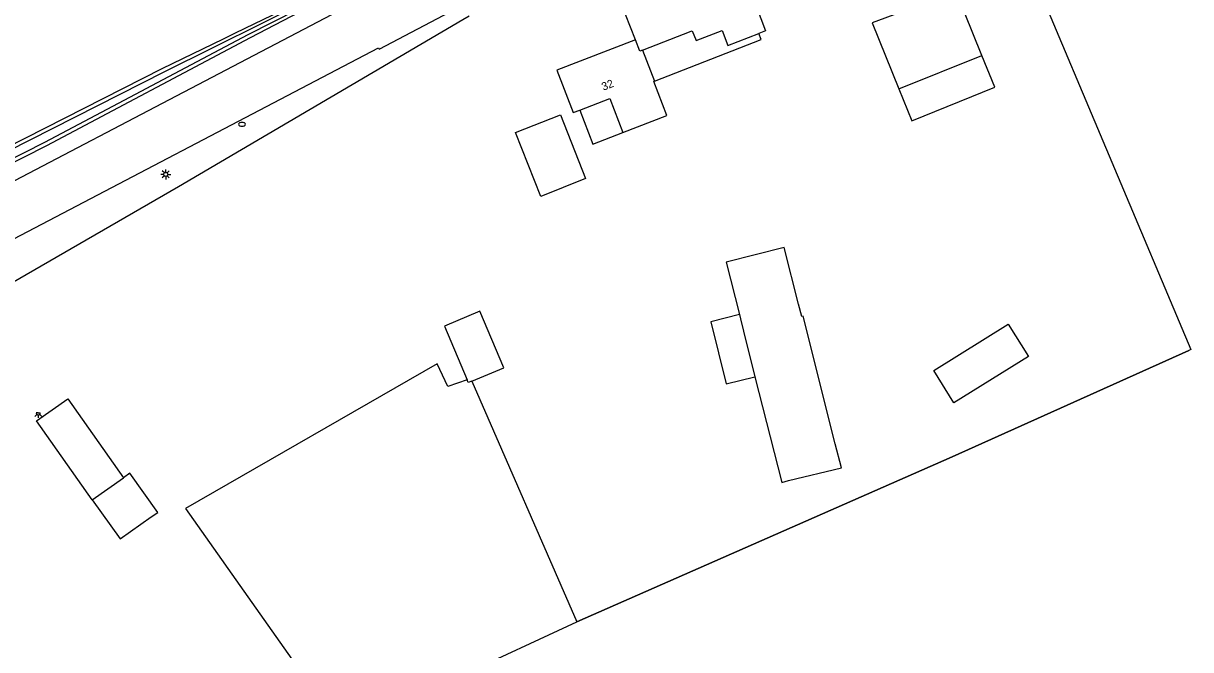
# Model space of a CAD drawing. Extents: x 136000 to 141014, y 402000 to 403500.
# Drawn here: x 140402.6 to 140548.5, y 402680.9 to 402759.2 of the extents above; entities that cross this region are included whole.
import ezdxf

# ---------------------------------------------------------------- set-up
doc = ezdxf.new("R2010")
doc.units = 0
for name, color, linetype in [('gg-afsc-erfafscheiding', 7, 'Continuous'), ('gg-afsc-hekwerk', 7, 'Continuous'), ('gg-anno-huisnummerreeks BGT', 7, 'Continuous'), ('gg-bbg-bijgebouw', 7, 'Continuous'), ('gg-bbg-hoofdgebouw', 7, 'Continuous'), ('gg-bbg-luifel en loopbrug', 7, 'Continuous'), ('gg-bbg-open loods', 7, 'Continuous'), ('gg-bbg-tussenscheiding', 7, 'Continuous'), ('gg-knt-bronhoudergrens', 7, 'Continuous'), ('gg-knt-onverhard', 7, 'Continuous'), ('gg-knt-verharding', 7, 'Continuous'), ('gg-kntw-bovenkant insteek waterloop', 7, 'Continuous'), ('gg-kntw-waterlijn', 7, 'Continuous'), ('gt-symb-brandkraan', 7, 'Continuous'), ('gt-symb-lichtmast', 7, 'Continuous'), ('gt-symb-lichtpunt', 7, 'Continuous')]:
    doc.layers.add(name, color=color, linetype=linetype)

# ---------------------------------------------------------------- blocks, each defined once
blk = doc.blocks.new('gt0-LMAST')
at = {"layer": 'gt-symb-lichtmast'}
for p, q in [((-0.18, 0.17), (-0.45, 0.44)), ((0, 0.25), (0, 0.62)), ((0.17, 0.17), (0.44, 0.44)), ((-0.25, 0), (-0.63, 0)), ((-0.18, -0.18), (-0.45, -0.45)), ((0, -0.25), (0, -0.63)), ((0.44, -0.45), (0.17, -0.18)), ((0.25, 0), (0.62, 0))]:
    blk.add_line(p, q, dxfattribs=at)
blk.add_circle((0, 0), 0.25, dxfattribs=at)
blk = doc.blocks.new('gt0-BR')
at = {"layer": 'gt-symb-brandkraan'}
for centre, radius, start, end in [((-0.24, 0), 0.206, 107.5669, 252.4331), ((0.6, -2.66), 3, 106.892, 107.5669), ((0, -0.69), 0.938, 73.108, 106.892), ((-0.6, -2.66), 3, 72.4331, 73.108), ((0.24, 0), 0.206, 287.567, 72.4331), ((0.6, 2.66), 3, 252.4331, 253.108), ((0, 0.69), 0.938, 253.108, 286.8921), ((-0.6, 2.66), 3, 286.8921, 287.567)]:
    blk.add_arc(centre, radius, start, end, dxfattribs=at)
blk = doc.blocks.new('gt0-LPUNT')
at = {"layer": 'gt-symb-lichtpunt'}
for p, q in [((0, 0), (-0.25, 0)), ((0, 0), (0.25, 0)), ((-0.18, -0.18), (-0.44, -0.44)), ((0, -0.25), (0, -0.62)), ((0.44, -0.44), (0.18, -0.18))]:
    blk.add_line(p, q, dxfattribs=at)
blk.add_arc((0, 0), 0.25, 180, 0, dxfattribs=at)

msp = doc.modelspace()

# ---------------------------------------------------------------- linework, layer by layer
at = {"layer": 'gg-afsc-erfafscheiding'}
msp.add_line((140458.65, 402714.51), (140471.75, 402684.44), dxfattribs=at)
for points in [[(140458.29, 402760.12), (140457.5, 402759.68), (140421.95, 402738.79), (140401.07, 402726.7), (140398, 402725.09), (140396.83, 402727.63)], [(140458.03, 402714.69), (140455.64, 402713.84), (140454.31, 402716.67), (140422.83, 402698.58), (140442.44, 402670.86)]]:
    msp.add_lwpolyline(points, dxfattribs=at)
at = {"layer": 'gg-afsc-hekwerk'}
msp.add_line((140458.65, 402714.51), (140471.75, 402684.44), dxfattribs=at)
for points in [[(140518.85, 402788.76), (140548.47, 402718.45), (140548.23, 402718.32)], [(140471.75, 402684.44), (140518.66, 402705.06), (140548.23, 402718.32)], [(140458.03, 402714.69), (140455.64, 402713.84), (140454.31, 402716.67), (140422.83, 402698.58), (140442.44, 402670.86)]]:
    msp.add_lwpolyline(points, dxfattribs=at)
at = {"layer": 'gg-bbg-bijgebouw'}
for p, q in [((140512, 402751.03), (140522.38, 402755.23)), ((140411.2, 402699.69), (140415.09, 402702.44))]:
    msp.add_line(p, q, dxfattribs=at)
for points in [[(140512, 402751.03), (140513.61, 402747.05), (140523.99, 402751.24), (140522.38, 402755.23)], [(140464.09, 402745.6), (140469.71, 402747.81), (140472.85, 402739.82), (140467.24, 402737.61), (140464.09, 402745.6)], [(140494.01, 402715.06), (140497.36, 402701.85), (140498.19, 402702.09), (140504.83, 402703.68), (140504.02, 402706.69), (140500.02, 402722.62), (140499.86, 402722.58), (140499.46, 402724.13), (140497.67, 402731.23), (140490.41, 402729.4), (140492.07, 402722.83)], [(140458.65, 402714.51), (140462.63, 402716.18), (140459.65, 402723.27), (140455.21, 402721.4), (140458.03, 402714.69)], [(140492.07, 402722.83), (140492.21, 402722.3), (140492.58, 402720.74), (140494.01, 402715.06)], [(140525.67, 402721.64), (140528.19, 402717.58), (140518.88, 402711.81), (140516.36, 402715.86), (140525.67, 402721.64)], [(140458.65, 402714.51), (140458.19, 402714.32), (140458.03, 402714.69)], [(140411.2, 402699.69), (140404.23, 402709.54), (140408.14, 402712.3), (140415.09, 402702.44)]]:
    msp.add_lwpolyline(points, dxfattribs=at)
at = {"layer": 'gg-bbg-hoofdgebouw'}
msp.add_line((140479.98, 402755.89), (140481.48, 402752.02), dxfattribs=at)
for points in [[(140479.08, 402757.18), (140475.98, 402765.14), (140482.4, 402767.62), (140495.6, 402772.73), (140499.23, 402763.36), (140494.15, 402761.38), (140495.35, 402758.31), (140494.51, 402757.98)], [(140479.08, 402757.18), (140469.26, 402753.37), (140471.31, 402748.08), (140472.12, 402748.39)], [(140479.98, 402755.89), (140486.03, 402758.24), (140486.18, 402758.3), (140486.65, 402757.08), (140489.92, 402758.34), (140490.64, 402756.48), (140494.51, 402757.98)], [(140477.5, 402745.59), (140483.01, 402747.72), (140481.36, 402751.97), (140481.48, 402752.02)], [(140472.12, 402748.39), (140475.86, 402749.84), (140477.5, 402745.59)]]:
    msp.add_lwpolyline(points, dxfattribs=at)
at = {"layer": 'gg-bbg-luifel en loopbrug'}
for points in [[(140481.48, 402752.02), (140494.8, 402757.21), (140494.51, 402757.98)], [(140472.12, 402748.39), (140473.77, 402744.14), (140477.5, 402745.59)], [(140492.07, 402722.83), (140488.48, 402721.93), (140490.42, 402714.17), (140494.01, 402715.06)]]:
    msp.add_lwpolyline(points, dxfattribs=at)
at = {"layer": 'gg-bbg-open loods'}
for points in [[(140522.38, 402755.23), (140519.15, 402763.21), (140508.65, 402759.31), (140512, 402751.03)], [(140411.2, 402699.69), (140414.68, 402694.8), (140418.55, 402697.53), (140419.37, 402698.11), (140415.88, 402702.99), (140415.09, 402702.44)]]:
    msp.add_lwpolyline(points, dxfattribs=at)
at = {"layer": 'gg-bbg-tussenscheiding'}
msp.add_lwpolyline([(140479.98, 402755.89), (140479.63, 402755.76), (140479.08, 402757.18)], dxfattribs=at)
at = {"layer": 'gg-knt-bronhoudergrens'}
msp.add_lwpolyline([(140538.12, 402798.88), (140518.58, 402789.43), (140518.85, 402788.76), (140548.47, 402718.45), (140548.23, 402718.32), (140518.66, 402705.06), (140471.75, 402684.44)], dxfattribs=at)
at = {"layer": 'gg-knt-onverhard'}
msp.add_line((140442.44, 402670.86), (140471.75, 402684.44), dxfattribs=at)
at = {"layer": 'gg-knt-verharding'}
for points in [[(140493.12, 402787.58), (140362.61, 402719.21), (140349.45, 402712.81), (140331.89, 402705.42), (140322.21, 402702)], [(140396.99, 402729.99), (140446.96, 402756.17), (140447.04, 402756.01), (140456.73, 402761.09)]]:
    msp.add_lwpolyline(points, dxfattribs=at)
at = {"layer": 'gg-kntw-bovenkant insteek waterloop'}
for points in [[(140488.02, 402789.44), (140488.53, 402789.57), (140488.87, 402789.12), (140489.04, 402788.74), (140488.93, 402788.13), (140488.01, 402787.21), (140443.17, 402763.82), (140440.15, 402762.24), (140430.91, 402757.41), (140405.49, 402743.93), (140350.73, 402716.16), (140346.05, 402714.06), (140336.06, 402709.98), (140330.77, 402707.78), (140325.42, 402706.07), (140324.69, 402705.9), (140324.36, 402706.12), (140324.08, 402706.56), (140324.16, 402707.09), (140324.27, 402707.31), (140324.61, 402707.65)], [(140429.08, 402758.03), (140438.36, 402762.54), (140445.05, 402766.26), (140448.52, 402768.23)], [(140324.61, 402707.65), (140337.78, 402712.67), (140344.75, 402715.42), (140347.41, 402716.56), (140364.34, 402724.98), (140385.62, 402735.76), (140400.44, 402743.69), (140419.93, 402753.6), (140427.59, 402757.31), (140429.08, 402758.03)]]:
    msp.add_lwpolyline(points, dxfattribs=at)
at = {"layer": 'gg-kntw-waterlijn'}
msp.add_lwpolyline([(140350.52, 402716.61), (140405.26, 402744.37), (140430.67, 402757.85), (140439.97, 402762.57), (140443.01, 402764.13), (140487.71, 402787.61), (140488.46, 402788.37), (140488.52, 402788.68), (140488.43, 402788.87), (140488.33, 402789.01), (140488.19, 402788.97), (140482.54, 402786.03), (140459.96, 402774.14), (140445.3, 402765.83), (140438.59, 402762.33), (140420.15, 402753.15), (140400.67, 402743.24)], dxfattribs=at)

# ---------------------------------------------------------------- block references
at = {"layer": 'gt-symb-brandkraan'}
msp.add_blockref('gt0-BR', (140429.91, 402746.61), dxfattribs=at)
at = {"layer": 'gt-symb-lichtmast'}
msp.add_blockref('gt0-LMAST', (140420.38, 402740.36), dxfattribs=at)
at = {"layer": 'gt-symb-lichtpunt'}
msp.add_blockref('gt0-LPUNT', (140404.45, 402710.54), dxfattribs=at)

# ---------------------------------------------------------------- texts
at = {"layer": 'gg-anno-huisnummerreeks BGT'}
msp.add_text('32', height=1, rotation=21.2, dxfattribs=at).set_placement((140475.07, 402750.8))

doc.saveas('drawing.dxf')
